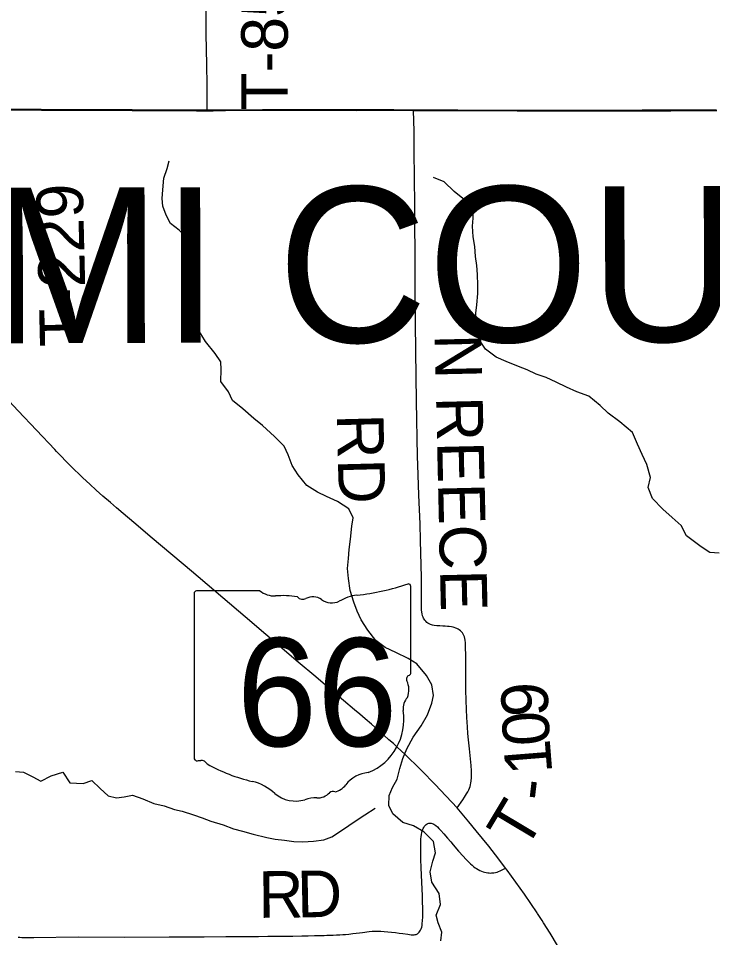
# Model space of a CAD drawing. Extents: x -87 to 2145, y -2128 to 440.
# Drawn here: x 188.58 to 210.91, y 184.67 to 214.23 of the extents above; entities that cross this region are included whole.
import ezdxf

# ---------------------------------------------------------------- set-up
doc = ezdxf.new("R2010")
doc.units = 0
for name, color, linetype in [('GM_X_County_Road', 7, 'Continuous'), ('GM_X_County_Text', 7, 'Continuous'), ('GM_X_Minor_River', 7, 'Continuous'), ('GM_X_State_Location', 7, 'Continuous'), ('GM_X_State_Route', 7, 'Continuous'), ('GM_X_State_Shield', 7, 'Continuous'), ('GM_X_Township', 7, 'Continuous'), ('GM_X_Township_Road', 7, 'Continuous'), ('GM_X_Township_Road_Text', 7, 'Continuous'), ('SH_Cut_Line', 7, 'Continuous')]:
    doc.layers.add(name, color=color, linetype=linetype)

msp = doc.modelspace()

# ---------------------------------------------------------------- linework, layer by layer
at = {"layer": 'GM_X_County_Road'}
for points in [[(188.051, 211.281), (188.323, 211.282), (189.323, 211.279), (190.176, 211.277), (191.259, 211.274), (192.243, 211.267), (192.834, 211.266), (193.572, 211.263), (194.31, 211.257), (194.654, 211.259)], [(194.654, 211.259), (194.851, 211.259), (195.245, 211.262), (196.442, 211.276), (197.377, 211.277), (198.41, 211.273), (199.443, 211.27), (200.657, 211.273), (201.292, 211.266)], [(201.292, 211.266), (201.362, 211.265), (202.1, 211.262), (202.724, 211.262), (204.626, 211.253), (205.348, 211.252), (206.989, 211.252), (208.235, 211.256), (208.645, 211.259), (209.564, 211.257), (210.417, 211.262), (211.04, 211.262)]]:
    msp.add_lwpolyline(points, dxfattribs=at)
at = {"layer": 'GM_X_Minor_River'}
for points in [[(193.478, 207.628), (193.333, 207.903), (193.229, 208.187), (193.204, 208.439), (193.23, 208.71), (193.259, 209.091), (193.366, 209.401), (193.432, 209.651)], [(203.222, 208.111), (202.877, 208.431), (202.601, 208.658), (202.276, 208.968), (201.927, 209.116)], [(211.114, 197.033), (210.813, 197.05), (210.536, 197.237), (210.071, 197.59), (209.897, 197.925), (209.611, 198.173), (209.305, 198.441), (208.971, 198.79), (208.838, 199.145), (208.905, 199.465), (208.794, 199.88), (208.64, 200.205), (208.496, 200.54), (208.333, 200.906), (207.929, 201.257), (207.553, 201.527), (207.287, 201.784), (206.931, 202.084), (206.542, 202.223), (206.204, 202.372), (205.875, 202.53), (205.557, 202.678), (205.237, 202.786), (204.949, 202.923), (204.67, 203.03), (204.271, 203.19), (203.942, 203.338), (203.606, 203.587), (203.411, 203.883), (203.328, 204.237), (203.294, 204.499), (203.289, 204.75), (203.326, 205.021), (203.354, 205.383), (203.359, 205.644), (203.347, 205.996), (203.323, 206.278), (203.279, 206.571), (203.256, 206.893), (203.212, 207.206), (203.19, 207.549), (203.205, 207.8), (203.222, 208.111)], [(202.162, 184.567), (202.199, 184.837), (202.085, 185.141), (202.02, 185.393), (202.158, 185.731), (202.115, 186.083), (201.882, 186.45), (201.819, 186.782), (201.907, 187.121), (201.993, 187.39), (201.931, 187.763), (201.616, 188.072), (201.289, 188.26), (200.949, 188.368), (200.623, 188.647), (200.498, 188.911), (200.505, 189.232), (200.612, 189.49), (200.768, 189.757), (200.847, 190.107), (200.944, 190.426), (201.072, 190.734), (201.281, 191.111), (201.54, 191.476), (201.739, 191.833), (201.878, 192.201), (201.934, 192.451), (201.881, 192.794), (201.707, 193.099), (201.393, 193.468), (201.115, 193.645), (200.717, 193.835), (200.379, 193.993), (200.082, 194.221), (199.818, 194.549), (199.604, 194.885), (199.48, 195.169), (199.365, 195.453), (199.253, 195.827), (199.201, 196.22), (199.168, 196.542), (199.195, 196.863), (199.221, 197.144), (199.259, 197.485), (199.308, 197.895), (199.344, 198.166), (199.21, 198.46), (198.843, 198.69), (198.495, 198.849), (198.206, 198.996), (197.859, 199.205), (197.575, 199.553), (197.39, 199.849), (197.257, 200.193), (197.132, 200.468), (196.818, 200.786), (196.433, 201.137), (196.157, 201.364), (195.801, 201.674), (195.465, 201.943), (195.341, 202.217), (195.097, 202.555), (195.105, 202.936), (195.09, 203.188), (194.915, 203.453), (194.602, 203.842), (194.359, 204.22), (194.244, 204.484), (194.151, 204.848), (194.169, 205.179), (194.235, 205.449), (194.281, 205.7), (194.308, 206.031), (194.327, 206.432), (194.254, 206.776), (194.041, 207.143), (193.755, 207.421), (193.478, 207.628)], [(188.486, 190.009), (188.747, 189.983), (189.045, 189.835), (189.304, 189.698), (189.639, 189.871), (190.014, 189.992), (190.238, 189.646), (190.66, 189.626), (190.943, 189.719), (191.209, 189.462), (191.465, 189.225), (191.735, 189.158), (191.987, 189.193), (192.25, 189.246), (192.579, 189.128), (192.938, 188.979), (193.268, 188.901), (193.597, 188.783), (193.848, 188.737), (194.217, 188.618), (194.487, 188.521), (194.766, 188.414), (195.165, 188.294), (195.504, 188.166), (195.784, 188.089), (196.134, 187.99), (196.574, 187.889), (196.845, 187.833), (197.135, 187.796), (197.436, 187.759), (197.728, 187.742), (198.07, 187.764), (198.403, 187.816), (198.666, 187.91), (199.034, 188.152), (199.381, 188.395), (199.728, 188.618), (200.054, 188.831)]]:
    msp.add_lwpolyline(points, dxfattribs=at)
at = {"layer": 'GM_X_State_Route'}
for points in [[(189.811, 200.301), (189.755, 200.359), (188.577, 201.611), (187.839, 202.389), (187.207, 203.058), (186.255, 204.065), (185.361, 205.014), (183.961, 206.494), (182.726, 207.815), (181.956, 208.686), (181.37, 209.343), (180.667, 210.129), (179.907, 211.001), (179.622, 211.329)], [(201.406, 190.178), (201.35, 190.235), (201.174, 190.404), (201.02, 190.552), (200.894, 190.671), (200.764, 190.793), (200.64, 190.906), (200.499, 191.032), (200.339, 191.177), (200.152, 191.342), (199.937, 191.531), (199.738, 191.7), (199.566, 191.848), (199.393, 191.995), (198.687, 192.594), (198.151, 193.048), (197.583, 193.527), (196.537, 194.413), (195.879, 194.979), (194.147, 196.448), (192.886, 197.516), (192.29, 198.019), (191.951, 198.306), (191.732, 198.493), (191.541, 198.655), (191.3, 198.864), (191.087, 199.052), (190.881, 199.246), (190.656, 199.458), (190.261, 199.842), (189.811, 200.301)], [(204.251, 186.905), (204.034, 187.189), (203.713, 187.605), (203.308, 188.1), (203.064, 188.387), (202.688, 188.839), (202.34, 189.213), (202.149, 189.419), (201.995, 189.58), (201.858, 189.723), (201.676, 189.908), (201.519, 190.064), (201.406, 190.178)], [(205.465, 185.144), (205.422, 185.212), (205.278, 185.439), (205.261, 185.466), (204.856, 186.063), (204.303, 186.838), (204.251, 186.905)], [(210.801, 174.159), (210.571, 174.652), (210.395, 175.028), (209.706, 176.535), (208.633, 178.886), (207.317, 181.757), (207.107, 182.202), (206.797, 182.829), (206.604, 183.199), (206.247, 183.847), (206.184, 183.956), (205.917, 184.415), (205.679, 184.808), (205.465, 185.144)]]:
    msp.add_lwpolyline(points, dxfattribs=at)
at = {"layer": 'GM_X_State_Shield'}
for p, q in [((194.239, 195.731), (194.239, 190.448)), ((196.346, 195.822), (194.307, 195.822)), ((201.199, 193.189), (201.199, 195.953)), ((201.199, 193.19), (201.199, 193.189))]:
    msp.add_line(p, q, dxfattribs=at)
for centre, radius, start, end in [((198.72, 203.025), 7.382, 275.8445, 288.9065), ((201.122, 195.964), 0.0775, 351.8621, 97.738), ((194.318, 195.742), 0.0806, 98.1301, 188.1301), ((196.831, 196.435), 0.782, 231.6195, 271.1119), ((197.09, 192.856), 2.808, 80.4867, 94.9883), ((197.728, 195.77), 0.226, 219.7921, 297.1024), ((198.059, 195.159), 0.469, 54.4667, 119.1411), ((198.665, 195.997), 0.564, 233.8562, 294.8282), ((199.661, 194.208), 1.485, 97.3462, 120.7689), ((201.182, 192.986), 0.12, 107.944, 210.337), ((201.117, 193.179), 0.0829, 289.6038, 7.7341), ((200.419, 192.637), 0.72, 340.033, 23.6496), ((201.477, 192.033), 0.524, 136.8065, 186.9296), ((199.133, 191.681), 1.846, 292.3089, 8.9858), ((194.319, 190.436), 0.0814, 171.9584, 258.3066), ((194.331, 190.977), 0.621, 267.339, 280.6039), ((194.458, 190.143), 0.224, 29.7484, 93.2717), ((197.285, 194.89), 5.331, 240.4129, 257.1985), ((199.912, 188.965), 1.011, 94.4031, 142.5768), ((195.696, 188.075), 1.668, 47.1842, 75.836), ((198.631, 189.936), 0.597, 282.8732, 323.2771), ((197.499, 190.117), 1.058, 230.7004, 286.2918), ((198.188, 189.721), 0.564, 268.777, 315.5493), ((198.698, 189.21), 0.159, 65.7517, 132.6484), ((198.111, 188.29), 0.87, 85.6951, 111.2099)]:
    msp.add_arc(centre, radius, start, end, dxfattribs=at)
at = {"layer": 'GM_X_Township'}
for points in [[(188.317, 211.296), (189.317, 211.293), (190.17, 211.291), (191.253, 211.288), (192.237, 211.282), (192.827, 211.281), (193.565, 211.277), (194.304, 211.271), (194.648, 211.273), (194.845, 211.273), (195.239, 211.277), (196.436, 211.29), (197.37, 211.292), (198.404, 211.287), (199.437, 211.285), (200.651, 211.287), (201.286, 211.28), (201.356, 211.279), (202.094, 211.276), (202.717, 211.277), (204.62, 211.267), (205.342, 211.266), (206.983, 211.266), (208.229, 211.27), (208.639, 211.273), (209.558, 211.271), (210.411, 211.277), (211.034, 211.277)], [(211.034, 211.277), (210.411, 211.277), (209.558, 211.271), (208.639, 211.273), (208.229, 211.27), (206.983, 211.266), (205.342, 211.266), (204.62, 211.267), (202.717, 211.277), (202.094, 211.276), (201.356, 211.279), (201.286, 211.28), (200.651, 211.287), (199.437, 211.285), (198.404, 211.287), (197.37, 211.292), (196.436, 211.29), (195.239, 211.277), (194.845, 211.273), (194.648, 211.273), (194.304, 211.271), (193.565, 211.277), (192.827, 211.281), (192.237, 211.282), (191.253, 211.288), (190.17, 211.291), (189.317, 211.293), (188.317, 211.296)]]:
    msp.add_lwpolyline(points, dxfattribs=at)
at = {"layer": 'GM_X_Township_Road'}
for points in [[(194.654, 211.259), (194.653, 211.405), (194.652, 211.454), (194.648, 212.094), (194.639, 212.734), (194.626, 213.735), (194.623, 214.703)], [(201.425, 199.87), (201.417, 200.135), (201.38, 201.922), (201.365, 203.53), (201.344, 205.35), (201.338, 206.203), (201.338, 206.892), (201.336, 207.401), (201.329, 208.073), (201.316, 209.254), (201.311, 209.811), (201.306, 210.599), (201.292, 211.266)], [(202.688, 188.839), (202.87, 189.093), (202.926, 189.18), (202.963, 189.238), (202.998, 189.293), (203.037, 189.359), (203.067, 189.42), (203.091, 189.472), (203.111, 189.525), (203.126, 189.585), (203.137, 189.644), (203.146, 189.7), (203.152, 189.813), (203.154, 189.904), (203.152, 190.035), (203.141, 190.206), (203.124, 190.412), (203.089, 190.733), (203.054, 191.022), (203.035, 191.234), (203.02, 191.442), (203.004, 191.742), (202.993, 191.999), (202.983, 192.307), (202.976, 192.621), (202.971, 192.818), (202.972, 192.975), (202.968, 193.726), (202.963, 194.019), (202.957, 194.149), (202.948, 194.236), (202.939, 194.288), (202.928, 194.336), (202.911, 194.379), (202.889, 194.422), (202.861, 194.464), (202.829, 194.503), (202.796, 194.533), (202.761, 194.561), (202.722, 194.587), (202.685, 194.607), (202.649, 194.622), (202.601, 194.637), (202.564, 194.648), (202.508, 194.659), (202.44, 194.668), (202.379, 194.674), (202.31, 194.679), (202.234, 194.683), (202.136, 194.689), (202.043, 194.698), (201.958, 194.707), (201.896, 194.718), (201.835, 194.737), (201.793, 194.754), (201.75, 194.778), (201.715, 194.804), (201.68, 194.839), (201.652, 194.875), (201.633, 194.904), (201.611, 194.941), (201.594, 194.976), (201.579, 195.019), (201.566, 195.075), (201.557, 195.132), (201.55, 195.203), (201.548, 195.26), (201.546, 195.333), (201.546, 195.447), (201.544, 196.248), (201.518, 197.437), (201.498, 197.971), (201.455, 198.89), (201.425, 199.87)], [(201.451, 184.822), (201.471, 184.844), (201.49, 184.87), (201.512, 184.908), (201.534, 184.952), (201.551, 185.005), (201.564, 185.052), (201.572, 185.104), (201.582, 185.226), (201.586, 185.319), (201.586, 185.418), (201.578, 186.01), (201.559, 186.453), (201.535, 186.911), (201.524, 187.189), (201.521, 187.379), (201.519, 187.647), (201.527, 187.845), (201.536, 187.906), (201.545, 187.982), (201.555, 188.045), (201.568, 188.097), (201.586, 188.151), (201.599, 188.181), (201.616, 188.212), (201.634, 188.237), (201.653, 188.262), (201.672, 188.284), (201.694, 188.305), (201.723, 188.322), (201.753, 188.336), (201.781, 188.342), (201.807, 188.346), (201.833, 188.346), (201.857, 188.344), (201.885, 188.34), (201.916, 188.331), (201.942, 188.318), (201.972, 188.298), (202.009, 188.268), (202.059, 188.225), (202.102, 188.177), (202.163, 188.112), (202.259, 188.008), (202.382, 187.865), (202.486, 187.743), (202.567, 187.65), (202.74, 187.45), (202.886, 187.285), (202.97, 187.19), (203.025, 187.131), (203.074, 187.081), (203.122, 187.036), (203.172, 186.992), (203.22, 186.953), (203.27, 186.916), (203.315, 186.886), (203.365, 186.855), (203.42, 186.827), (203.478, 186.803), (203.532, 186.784), (203.576, 186.771), (203.626, 186.76), (203.678, 186.751), (203.723, 186.745), (203.771, 186.743), (203.81, 186.745), (203.869, 186.751), (203.921, 186.76), (203.975, 186.773), (204.023, 186.79), (204.071, 186.81), (204.144, 186.849), (204.251, 186.905)], [(188.578, 184.685), (188.631, 184.679), (188.693, 184.675), (188.772, 184.672), (188.921, 184.672), (189.084, 184.675), (190.508, 184.69), (191.986, 184.686), (193.429, 184.69), (193.97, 184.69), (194.561, 184.696), (195.249, 184.699), (195.709, 184.702), (196, 184.705), (196.299, 184.706), (196.606, 184.709), (197.018, 184.714), (197.404, 184.716), (197.699, 184.722), (197.899, 184.727), (198.101, 184.731), (198.279, 184.735), (198.413, 184.74), (198.505, 184.742), (198.6, 184.744), (198.708, 184.748), (198.815, 184.753), (198.921, 184.757), (199.012, 184.764), (199.099, 184.77), (199.214, 184.781), (199.336, 184.794), (199.449, 184.809), (199.549, 184.822), (199.644, 184.835), (199.718, 184.846), (199.789, 184.855), (199.867, 184.863), (199.957, 184.87), (200.054, 184.874), (200.139, 184.874), (200.241, 184.872), (200.347, 184.866), (200.467, 184.857), (200.586, 184.844), (200.705, 184.829), (200.824, 184.814), (200.95, 184.796), (201.111, 184.774), (201.217, 184.761), (201.267, 184.757), (201.313, 184.759), (201.345, 184.764), (201.378, 184.772), (201.413, 184.792), (201.451, 184.822)]]:
    msp.add_lwpolyline(points, dxfattribs=at)
at = {"layer": 'SH_Cut_Line'}
msp.add_lwpolyline([(211.034, 211.277), (210.411, 211.277), (209.558, 211.271), (208.639, 211.273), (208.229, 211.27), (206.983, 211.266), (205.342, 211.266), (204.62, 211.267), (202.717, 211.277), (202.094, 211.276), (201.356, 211.279), (201.286, 211.28), (200.651, 211.287), (199.437, 211.285), (198.404, 211.287), (197.37, 211.292), (196.436, 211.29), (195.239, 211.277), (194.845, 211.273), (194.648, 211.273), (194.304, 211.271), (193.565, 211.277), (192.827, 211.281), (192.237, 211.282), (191.253, 211.288), (190.17, 211.291), (189.317, 211.293), (188.317, 211.296)], dxfattribs=at)

# ---------------------------------------------------------------- texts
at = {"layer": 'GM_X_County_Text'}
msp.add_text('MIAMI COUNTY', height=5, rotation=0.1487, dxfattribs=at).set_placement((175.742, 203.748))
at = {"layer": 'GM_X_State_Location'}
for s, p in [('s', (197.641, 192.738)), ('r', (197.64, 192.738))]:
    msp.add_text(s, height=0.005, dxfattribs=at).set_placement(p)
msp.add_text('66', height=0.005, rotation=0, dxfattribs=at).set_placement((196.381, 192.375))
at = {"layer": 'GM_X_State_Shield'}
msp.add_text('66', height=3.4805, dxfattribs=at).set_placement((195.599, 190.821))
at = {"layer": 'GM_X_Township_Road_Text'}
for s, rotation, p in [('T-85', 90, (197.247, 211.264)), ('T-229', 91.3956, (190.778, 203.692)), ('N REECE', 271.3224, (201.966, 204.062)), ('RD', 271.4572, (198.819, 201.497)), ('9', 91.6238, (205.63, 191.788)), ('0', 93.2125, (205.682, 190.876)), ('1', 94.5901, (205.755, 189.965)), ('-', 83.2313, (205.676, 189.029)), ('T', 59.0936, (204.879, 187.419)), ('D', 1.0999, (197.557, 185.313)), ('R', 0.562, (196.31, 185.301))]:
    msp.add_text(s, height=1.5, rotation=rotation, dxfattribs=at).set_placement(p)

doc.saveas('drawing.dxf')
